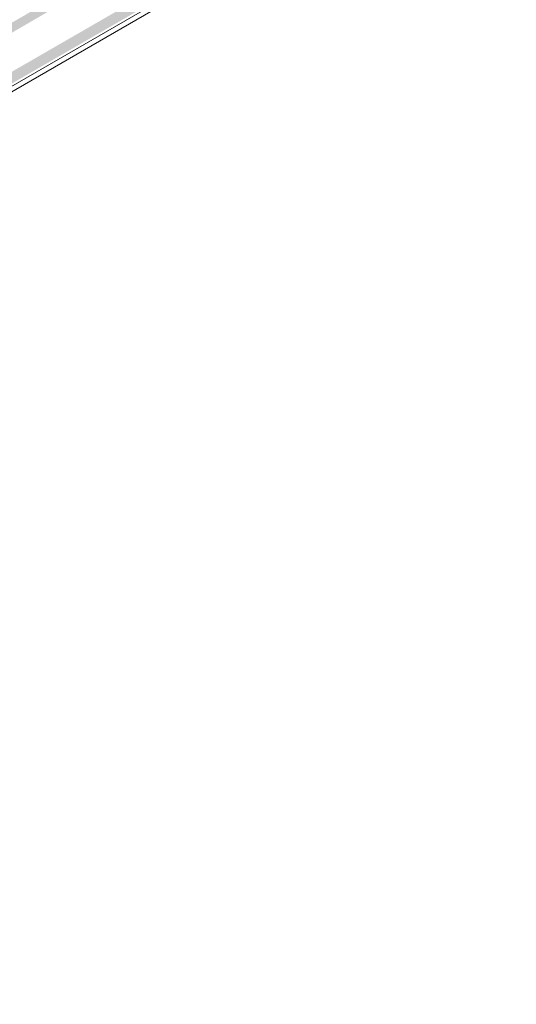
# Model space of a CAD drawing. Header units: millimetres. Extents: x -91 to 1961, y -1152 to 358.
# Tile 283 of 656: x 272.37 to 279.61, y 92.5 to 106.84. Entities that reach past the tile are written whole.
import ezdxf

# ---------------------------------------------------------------- set-up
doc = ezdxf.new("R2010")
doc.units = ezdxf.units.MM
doc.header["$MEASUREMENT"] = 0
doc.layers.get('0').update_dxf_attribs({"linetype": 'CONTINUOUS'})

msp = doc.modelspace()

# ---------------------------------------------------------------- hatches: boundary and pattern name
at = {"true_color": 0xaaaaaa}
h = msp.add_hatch(color=253, dxfattribs=at)
h.paths.add_polyline_path([(236.275, 85.35), (241.784, 88.527), (241.834, 88.395), (236.324, 85.251)])
h.paths.add_polyline_path([(244.53, 90.082), (250.04, 93.259), (250.089, 93.176), (244.58, 89.999)])
h.paths.add_polyline_path([(252.803, 94.83), (258.296, 98.007), (258.345, 97.924), (252.836, 94.748)])
h.paths.add_polyline_path([(261.059, 99.612), (266.518, 102.788), (266.601, 102.706), (261.092, 99.529)])
h.paths.add_polyline_path([(269.265, 104.36), (274.774, 107.537), (274.857, 107.454), (269.364, 104.277)])
h.paths.add_polyline_path([(277.537, 109.142), (279.44, 110.25), (279.473, 110.167), (277.57, 109.059)])
h = msp.add_hatch(color=253, dxfattribs=at)
h.paths.add_polyline_path([(236.49, 85.433), (241.999, 88.61), (242.032, 88.477), (236.539, 85.35)])
h.paths.add_polyline_path([(244.745, 90.165), (250.255, 93.341), (250.304, 93.259), (244.795, 90.082)])
h.paths.add_polyline_path([(253.001, 94.913), (258.511, 98.09), (258.56, 98.007), (253.051, 94.83)])
h.paths.add_polyline_path([(261.274, 99.695), (266.766, 102.871), (266.816, 102.788), (261.307, 99.612)])
h.paths.add_polyline_path([(269.48, 104.443), (274.989, 107.619), (275.072, 107.537), (269.562, 104.36)])
h.paths.add_polyline_path([(277.736, 109.224), (279.225, 110.085), (279.274, 110.002), (277.835, 109.142)])
h = msp.add_hatch(color=253, dxfattribs=at)
h.paths.add_polyline_path([(272.838, 107.024), (267.329, 103.847), (267.279, 103.93), (272.789, 107.107)])
h.paths.add_polyline_path([(264.566, 102.242), (259.073, 99.066), (259.024, 99.149), (264.533, 102.325)])
h.paths.add_polyline_path([(256.31, 97.494), (250.801, 94.318), (250.768, 94.4), (256.277, 97.577)])
h.paths.add_polyline_path([(248.054, 92.762), (242.975, 89.834), (242.926, 89.917), (248.005, 92.845)])
h = msp.add_hatch(color=253, dxfattribs=at)
h.paths.add_polyline_path([(242.926, 89.834), (248.435, 93.01), (248.485, 92.928), (242.975, 89.751)])
h.paths.add_polyline_path([(251.181, 94.582), (256.691, 97.759), (256.74, 97.676), (251.231, 94.499)])
h.paths.add_polyline_path([(259.454, 99.364), (264.947, 102.54), (264.996, 102.408), (259.487, 99.231)])
h.paths.add_polyline_path([(267.66, 104.112), (272.789, 107.073), (272.838, 106.991), (267.743, 104.029)])

# ---------------------------------------------------------------- linework, layer by layer
at = {"color": 7, "linetype": 'Continuous', "lineweight": 5}
msp.add_lwpolyline([(279.605, 110.118), (236.44, 85.218), (236.44, 85.218)], dxfattribs=at)
at = {"color": 7, "linetype": 'Continuous', "lineweight": 20}
msp.add_lwpolyline([(236.622, 85.218), (279.307, 109.869), (279.307, 109.869)], dxfattribs=at)

doc.saveas('drawing.dxf')
